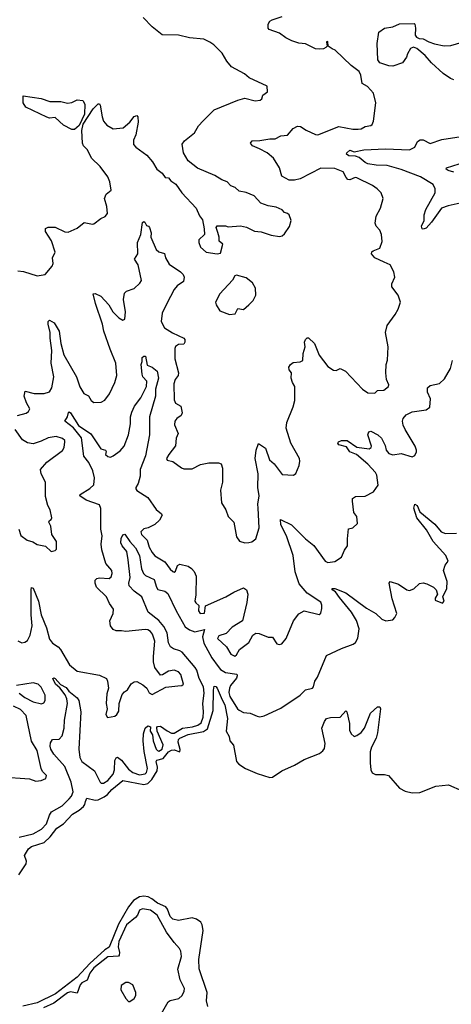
# Model space of a CAD drawing. Extents: x 2199565 to 2323334, y 894172 to 1018966.
# Tile 303 of 440: x 2284739 to 2287858, y 946690 to 953806. Entities that reach past the tile are written whole.
import ezdxf

# ---------------------------------------------------------------- set-up
doc = ezdxf.new("R2010")
doc.units = 0

msp = doc.modelspace()

# ---------------------------------------------------------------- linework, layer by layer
at = {"layer": '0CON10XD'}
for points in [[(2284725, 951991.1), (2284766.2, 951986.2), (2284865, 951956), (2284922.5, 951965), (2284973.9, 952026.1), (2284980, 952045), (2284976.7, 952085), (2284995.7, 952125), (2284967.9, 952207.9), (2284926.2, 952275), (2284925, 952297.5), (2284943.9, 952306.1), (2284995, 952307.5), (2285065, 952274), (2285088.3, 952271.7), (2285155, 952300), (2285205, 952341.2), (2285265, 952327.5), (2285275, 952330), (2285325, 952370), (2285356.4, 952383.6), (2285373.3, 952406.7), (2285369.2, 952455), (2285351.2, 952515), (2285363.6, 952546.4), (2285400, 952575), (2285390.8, 952635), (2285375, 952670), (2285320.8, 952745), (2285256.4, 952806.4), (2285228.1, 952865), (2285200, 952895), (2285192, 952915), (2285187.3, 953005), (2285197.6, 953052.4), (2285268.9, 953161.1), (2285305, 953197.5), (2285315, 953198), (2285319.7, 953189.7), (2285333.8, 953105), (2285345, 953072.5), (2285367.5, 953045), (2285415, 953017.5), (2285485.6, 953024.4), (2285534.4, 953065.6), (2285565, 953106.7), (2285585, 953113.3), (2285593.3, 953105), (2285595.6, 953065), (2285578.6, 952975), (2285560, 952935), (2285561.2, 952905), (2285577.5, 952885), (2285656.4, 952826.4), (2285699.1, 952779.1), (2285728.8, 952725), (2285767.7, 952697.7), (2285790, 952665), (2285815, 952662.5), (2285830.5, 952640.5), (2285867.7, 952617.7), (2285910, 952555), (2286014, 952445), (2286038.8, 952388.8), (2286059.5, 952359.5), (2286072.5, 952295), (2286073.3, 952255), (2286032.5, 952215), (2286032.5, 952195), (2286045, 952162.5), (2286085.8, 952125.8), (2286165, 952114), (2286190, 952120), (2286206.7, 952185), (2286181.2, 952205), (2286180, 952235), (2286169.3, 952269.3), (2286157.5, 952305), (2286165, 952316.7), (2286225, 952317.5), (2286245, 952310), (2286335, 952316.7), (2286377.3, 952307.3), (2286435, 952278.8), (2286483, 952273), (2286555, 952250), (2286615, 952238.8), (2286635, 952243.8), (2286651.7, 952258.3), (2286688.6, 952311.4), (2286700, 952355), (2286685.8, 952395.8), (2286675, 952406.7), (2286653.3, 952413.3), (2286635, 952432.5), (2286591.7, 952451.7), (2286535, 952461.2), (2286480.3, 952480.3), (2286432.7, 952532.7), (2286375, 952556.2), (2286325, 952567.5), (2286295, 952592.5), (2286265, 952606), (2286236.7, 952635), (2286198.3, 952648.3), (2286149.1, 952679.1), (2286024.3, 952734.3), (2285955.7, 952785.7), (2285923.1, 952845), (2285912.5, 952907.5), (2285929.2, 952930.8), (2286002.4, 952987.6), (2286030.5, 953039.5), (2286064, 953076), (2286145, 953155.7), (2286315, 953224), (2286365, 953238.8), (2286440.5, 953220.5), (2286475.9, 953224.1), (2286487.5, 953235), (2286495, 953260), (2286530, 953285), (2286527.5, 953325), (2286396.4, 953386.4), (2286362.5, 953415), (2286270, 953465), (2286235, 953506.2), (2286202, 953565), (2286142, 953625), (2286113.3, 953645), (2286070, 953665), (2285965, 953676.2), (2285885, 953694.3), (2285767.7, 953697.7), (2285695, 953753.8), (2285631.2, 953821.2)], [(2286461.5, 950275), (2286459.1, 950305), (2286468.7, 950365), (2286459.2, 950425), (2286462.9, 950525), (2286440.9, 950635), (2286448.1, 950695), (2286465, 950742.5), (2286515, 950710), (2286544.2, 950625), (2286576.8, 950596.8), (2286635, 950520), (2286716.1, 950513.9), (2286733.6, 950526.4), (2286758, 950585), (2286764, 950615), (2286760, 950635), (2286697.5, 950745), (2286664.2, 950855), (2286668.8, 950895), (2286715, 951007.5), (2286725.7, 951055), (2286726, 951155), (2286708.8, 951185), (2286701.2, 951215), (2286703, 951253), (2286686.7, 951275), (2286683.8, 951295), (2286695, 951313.3), (2286715, 951328.8), (2286766.1, 951333.9), (2286785, 951342.5), (2286787.5, 951395), (2286801.2, 951441.2), (2286796.7, 951475), (2286803.3, 951495), (2286815, 951507.5), (2286825, 951507.5), (2286868, 951465), (2286901.7, 951381.7), (2286965, 951300), (2287006.4, 951273.6), (2287025, 951270), (2287055, 951285.8), (2287093.3, 951265), (2287215.8, 951135.8), (2287255, 951109.2), (2287304, 951106), (2287325, 951126.2), (2287370.5, 951129.5), (2287403.3, 951155), (2287406.4, 951166.4), (2287388.8, 951205), (2287384.4, 951255), (2287385.7, 951315), (2287395.6, 951345), (2287402.3, 951442.3), (2287381.2, 951545), (2287393.8, 951595), (2287452, 951675), (2287474, 951715), (2287490, 951765), (2287474.2, 951814.2), (2287426.7, 951875), (2287427.5, 951897.5), (2287450, 951945), (2287443.3, 951985), (2287416.7, 952035), (2287373.2, 952053.2), (2287305, 952085.6), (2287280, 952115), (2287282.5, 952127.5), (2287293, 952137), (2287340.8, 952155), (2287356.8, 952203.2), (2287351.9, 952255), (2287340.6, 952285), (2287314.2, 952315), (2287308.1, 952335), (2287314.6, 952385.4), (2287346, 952445), (2287364, 952515), (2287350, 952555), (2287322, 952585), (2287288.3, 952608.3), (2287175, 952663.6), (2287163.8, 952666.2), (2287125, 952650), (2287110.9, 952650.9), (2287096.9, 952665), (2287075, 952707.5), (2287015, 952731.8), (2286915, 952732.9), (2286765, 952656.4), (2286723.8, 952646.2), (2286685, 952647.3), (2286633.1, 952675), (2286615.6, 952735), (2286573.3, 952805), (2286527.1, 952845), (2286472.3, 952872.3), (2286420.6, 952895), (2286407.5, 952915), (2286418.5, 952931.5), (2286475, 952932), (2286545, 952946.1), (2286585, 952945.4), (2286625, 952967.8), (2286675, 952971.8), (2286715, 953018.9), (2286745, 953036.9), (2286766.7, 953035), (2286808.3, 953008.3), (2286875, 952975.7), (2286893, 952973), (2287045, 953034.4), (2287145, 953016), (2287185, 953014.4), (2287205, 953017.5), (2287235, 953034.3), (2287275, 953040.8), (2287285, 953048.8), (2287296.3, 953073.7), (2287312.2, 953205), (2287295.4, 953275.4), (2287252.7, 953322.7), (2287213.8, 953345), (2287204.4, 953405), (2287192.1, 953432.1), (2287135, 953475.7), (2287018, 953585), (2286996.7, 953595), (2286968, 953615), (2286965, 953648.8), (2286955, 953646.2), (2286960, 953615), (2286951.1, 953605), (2286934, 953596), (2286905, 953592.4), (2286875, 953596.4), (2286805, 953630.9), (2286756.9, 953636.9), (2286704.5, 953654.5), (2286661.4, 953675), (2286615, 953708.1), (2286542.5, 953735), (2286533.3, 953745), (2286533.3, 953775), (2286546.7, 953795), (2286563.3, 953805), (2286635, 953830)], [(2287875, 953372.7), (2287850.8, 953380.8), (2287797.9, 953417.9), (2287714.7, 953495), (2287668.2, 953548.2), (2287608.5, 953598.5), (2287585, 953607.8), (2287562, 953598), (2287540.2, 953559.8), (2287533.9, 953535), (2287503.8, 953495), (2287435, 953471), (2287405, 953472.4), (2287342.2, 953495), (2287327.1, 953515), (2287321.2, 953635), (2287333.8, 953715), (2287375, 953745.2), (2287435.1, 953754.9), (2287484, 953776), (2287588.5, 953778.5), (2287595, 953774.5), (2287599.4, 953745), (2287595.3, 953695.3), (2287605, 953680), (2287625, 953670.8), (2287655, 953668.8), (2287695, 953645.5), (2287735, 953631.5), (2287806.8, 953616.8), (2287855, 953619.2), (2287935, 953642.7)], [(2285135, 953011.9), (2285115, 953012.5), (2285055, 953044.3), (2284995, 953098.5), (2284955, 953095.6), (2284935, 953101.1), (2284784.2, 953174.2), (2284763.8, 953205), (2284763.3, 953256.7), (2284895, 953235.7), (2284955.7, 953215.7), (2285035.7, 953215.7), (2285085, 953203.8), (2285115, 953206.7), (2285153.9, 953226.1), (2285195, 953222.5), (2285210, 953195), (2285207, 953123), (2285168.8, 953041.2), (2285135, 953011.9)], [(2287920.5, 952480.5), (2287835, 952462.2), (2287785.7, 952445), (2287715, 952341.8), (2287675, 952300.6), (2287655, 952292), (2287645.9, 952295.9), (2287641.9, 952315), (2287660.8, 952355), (2287660.9, 952395), (2287673, 952435), (2287741.5, 952555), (2287741.8, 952585), (2287725.5, 952615), (2287635, 952670), (2287495, 952722.4), (2287395, 952751.8), (2287314.1, 952754.1), (2287255, 952763.5), (2287235, 952773.3), (2287191.1, 952811.1), (2287165, 952820), (2287117.3, 952822.7), (2287100.8, 952835), (2287102, 952845), (2287125, 952864), (2287155, 952850.6), (2287225, 952866.6), (2287382.3, 952872.3), (2287555.4, 952864.6), (2287595, 952884), (2287614, 952925), (2287631.7, 952938.3), (2287655, 952938), (2287705, 952912), (2287788.8, 952941.2), (2287927.6, 952962.4)], [(2287875, 952705.4), (2287835, 952716.7), (2287821.4, 952725), (2287823.8, 952735), (2287915, 952765.4)], [(2284723.8, 950946.2), (2284785, 950962.5), (2284803.3, 950975), (2284812, 950995), (2284787.3, 951037.3), (2284771.5, 951085), (2284777.7, 951122.3), (2284844, 951104), (2284915, 951103.8), (2284955, 951116.7), (2284971.8, 951145), (2284984.6, 951225), (2284966.8, 951325), (2284971.6, 951415), (2284958.7, 951505), (2284960, 951545), (2284944.7, 951605.3), (2284944.7, 951625.3), (2284955, 951634.4), (2284987.5, 951615), (2285024.6, 951555), (2285036.9, 951465), (2285057.3, 951385), (2285148.6, 951225), (2285173.2, 951153.2), (2285201.2, 951105), (2285237, 951087), (2285256.2, 951055), (2285275, 951040), (2285327.3, 951042.7), (2285352.7, 951057.3), (2285388, 951102), (2285425, 951183.3), (2285439.4, 951235), (2285434.4, 951325), (2285392.1, 951425), (2285346.9, 951555), (2285337.5, 951605), (2285285.6, 951755), (2285270, 951825), (2285285, 951828), (2285325, 951807.5), (2285383.1, 951745), (2285411.9, 951695), (2285455, 951652.5), (2285485, 951633.8), (2285498.8, 951641.2), (2285502.9, 951695), (2285488.6, 951785), (2285495, 951830), (2285510, 951845), (2285565, 951864.2), (2285607.8, 951902.2), (2285617.8, 951922.2), (2285595.8, 952035.8), (2285567.5, 952075), (2285592.1, 952115), (2285590.3, 952195), (2285613.3, 952253.3), (2285625, 952340), (2285635, 952346.7), (2285643, 952343), (2285655, 952320), (2285670, 952315), (2285677.5, 952305), (2285687.5, 952265), (2285687.1, 952235), (2285725, 952146), (2285745, 952128), (2285785, 952117.5), (2285792.5, 952085), (2285818.8, 952038.8), (2285901.4, 951985), (2285919.2, 951965), (2285927.1, 951945), (2285922, 951915), (2285877.5, 951882.5), (2285854.6, 951855.4), (2285801.1, 951755), (2285768.8, 951685), (2285761.9, 951625), (2285785, 951580), (2285842.3, 951542.3), (2285924.2, 951505), (2285932.9, 951495), (2285932.9, 951475), (2285925, 951462), (2285885, 951458.2), (2285865.3, 951444.7), (2285859.5, 951430.5), (2285860.3, 951355), (2285887.1, 951255), (2285884.3, 951235), (2285862.5, 951205), (2285852.1, 951175), (2285855, 951060), (2285863.8, 951035), (2285902.1, 951012.1), (2285911.8, 950965), (2285904.4, 950945), (2285874.4, 950925), (2285859.6, 950905), (2285857.6, 950877.6), (2285884.4, 950815), (2285868.6, 950781.4), (2285865, 950725.7), (2285816, 950665), (2285800, 950635), (2285805, 950622.5), (2285845, 950614), (2285907.4, 950567.4), (2285925, 950560.6), (2285985, 950561.5), (2286045, 950592.5), (2286105, 950604.4), (2286175, 950604), (2286195.7, 950595.7), (2286204.2, 950565), (2286204.2, 950465), (2286190.8, 950405), (2286196, 950315), (2286227.5, 950265), (2286244, 950215), (2286286.2, 950175), (2286305, 950070), (2286326.4, 950036.4), (2286365, 950026.2), (2286395, 950028), (2286417, 950033), (2286446.2, 950055), (2286470, 950135), (2286461.5, 950275)], [(2286255, 951676.7), (2286295, 951680), (2286315, 951720), (2286355, 951712), (2286395.4, 951744.6), (2286425, 951776), (2286444, 951815), (2286442, 951865), (2286421.2, 951905), (2286375, 951940.8), (2286305, 951958.8), (2286294.1, 951955.9), (2286276, 951924), (2286184, 951825), (2286153.8, 951765), (2286157.5, 951745), (2286185, 951702.5), (2286255, 951676.7)], [(2284725, 949316.4), (2284755, 949303.3), (2284775, 949307.5), (2284795, 949320.5), (2284815, 949357.1), (2284829.1, 949425), (2284821.2, 949505), (2284820.6, 949685), (2284825, 949703.3), (2284835, 949696.7), (2284874.4, 949605), (2284893.9, 949505), (2284932.3, 949412.3), (2284955, 949329.2), (2284975, 949300.5), (2285015.7, 949275), (2285034.2, 949255), (2285097.5, 949145), (2285155, 949097.5), (2285315, 949068.9), (2285366, 949045), (2285374.2, 949025), (2285380, 948975), (2285368.8, 948935), (2285364, 948865), (2285371.2, 948825), (2285361.2, 948785), (2285374.3, 948764.3), (2285425, 948773.8), (2285440, 948785), (2285455, 948810), (2285457.5, 948865), (2285480.3, 948929.7), (2285495, 948948.8), (2285517.7, 948962.3), (2285545, 949006.7), (2285565, 949021.2), (2285585, 949024), (2285628.5, 948998.5), (2285656.2, 948975), (2285675, 948941.2), (2285695, 948930), (2285795, 948981.2), (2285882.5, 948992.5), (2285910, 948995), (2285922.5, 949005), (2285902, 949075), (2285885, 949094), (2285855, 949104.2), (2285815, 949099.2), (2285769.5, 949070.5), (2285755, 949070), (2285714.4, 949124.4), (2285705.6, 949164.4), (2285705.6, 949204.4), (2285715.4, 949315), (2285698.8, 949365), (2285684, 949384), (2285665, 949396.2), (2285645, 949399.6), (2285505, 949384.4), (2285475, 949390.6), (2285435, 949389.4), (2285415, 949399.4), (2285394.7, 949425), (2285388.8, 949461.2), (2285413.1, 949515), (2285415.8, 949545), (2285387.8, 949587.8), (2285366.7, 949635), (2285292.9, 949705), (2285283.1, 949735), (2285284.4, 949755), (2285295, 949768.1), (2285315, 949773.3), (2285385, 949768.1), (2285400.2, 949779.8), (2285407.5, 949805), (2285405, 949826.2), (2285362.2, 949875), (2285331.2, 949975), (2285326.2, 950015), (2285333.8, 950075), (2285325, 950123.3), (2285324.1, 950274.1), (2285315, 950300), (2285220, 950335), (2285174.3, 950365), (2285176.2, 950375), (2285245, 950417.5), (2285273.3, 950445), (2285279.2, 950495), (2285268.3, 950545), (2285237.3, 950605), (2285203, 950653), (2285184.8, 950785), (2285126.6, 950856.6), (2285064.3, 950905), (2285083.2, 950935), (2285091.8, 950968.2), (2285095, 950972), (2285105, 950965.5), (2285164.4, 950874.4), (2285253.1, 950813.1), (2285325, 950705.5), (2285358.7, 950695), (2285362.6, 950685), (2285357.8, 950665), (2285375, 950649.5), (2285395, 950645.6), (2285415, 950653.6), (2285465, 950690.7), (2285492.7, 950725), (2285525.4, 950805), (2285539.5, 950885), (2285538.4, 950935), (2285549.1, 950970.9), (2285567.7, 951012.3), (2285615, 951073.3), (2285654.1, 951155), (2285656.4, 951195), (2285628.9, 951225), (2285623.3, 951245), (2285616.4, 951313.6), (2285624.3, 951335), (2285624.5, 951365), (2285635, 951375.4), (2285648.8, 951375), (2285658.7, 951308.7), (2285696.4, 951295), (2285731.6, 951265), (2285742, 951215), (2285719.3, 951135), (2285720.3, 951085), (2285677.4, 950935), (2285677.2, 950805), (2285647.6, 950655), (2285609.5, 950555), (2285608, 950508), (2285595.3, 950455), (2285577.3, 950425), (2285577.7, 950415), (2285585, 950404.5), (2285665, 950352.2), (2285725, 950265.4), (2285762.9, 950235), (2285767.5, 950225), (2285749.6, 950190.4), (2285715, 950158), (2285666.6, 950133.4), (2285635, 950127.8), (2285613.5, 950105), (2285619.3, 950085), (2285660, 950045), (2285675, 949994), (2285695, 949955.8), (2285715, 949932.2), (2285787.5, 949887.5), (2285825, 949835.6), (2285845, 949818.1), (2285855.5, 949814.5), (2285865, 949820), (2285878.9, 949861.1), (2285895, 949870.6), (2285956, 949856), (2285980.6, 949840.6), (2285999.1, 949819.1), (2286012.9, 949785), (2286011.2, 949648.8), (2286003.8, 949603.8), (2286010.7, 949590.7), (2286033.3, 949573.3), (2286031.5, 949535), (2286042.9, 949515), (2286075, 949516), (2286080.8, 949569.2), (2286228, 949635), (2286285, 949669.2), (2286355, 949699.1), (2286376.8, 949686.8), (2286388, 949655), (2286380.6, 949595), (2286348.8, 949461.2), (2286273.6, 949416.4), (2286229.5, 949370.5), (2286177.5, 949352.5), (2286167.5, 949335), (2286233.7, 949273.7), (2286265, 949221.5), (2286294, 949206), (2286306, 949215), (2286326.2, 949255), (2286393.8, 949305), (2286422.7, 949357.3), (2286445, 949372.5), (2286469.3, 949369.3), (2286535, 949344.3), (2286565, 949343.3), (2286596.7, 949296.7), (2286615, 949290), (2286633.6, 949296.4), (2286663.3, 949335), (2286717.3, 949462.7), (2286755, 949511.2), (2286795, 949533.8), (2286903, 949507), (2286913.6, 949516.4), (2286921.7, 949551.7), (2286922.5, 949575), (2286915, 949596.2), (2286815, 949660.8), (2286758.8, 949728.8), (2286730, 949815), (2286713.9, 949933.9), (2286667.8, 950075), (2286625, 950156.2), (2286624, 950195), (2286702.2, 950155), (2286805, 950054.4), (2286865, 950005.7), (2286945, 949893.3), (2286965, 949883.3), (2287015, 949890), (2287065, 949922.5), (2287086.4, 949973.6), (2287107.5, 950005), (2287106.2, 950055), (2287114.4, 950125.6), (2287146.1, 950133.9), (2287180, 950165), (2287173.8, 950215), (2287154, 950245), (2287144, 950326)], [(2287144, 950326), (2287144.5, 950345.5), (2287165, 950360), (2287235, 950362.5), (2287295.9, 950394.1), (2287328.3, 950441.7), (2287319.4, 950515), (2287310, 950535), (2287254.3, 950595), (2287172.9, 950662.9), (2287124.2, 950684.2), (2287099.6, 950719.6), (2287044.1, 950734.1), (2287038.2, 950745), (2287042.9, 950755), (2287065, 950764.7), (2287105, 950765.8), (2287175, 950716), (2287265, 950703.8), (2287279.1, 950715), (2287281.2, 950725), (2287254.7, 950805.3), (2287261.4, 950828.6), (2287275, 950832.2), (2287325.8, 950805), (2287352.5, 950782.5), (2287379.5, 950729.5), (2287387.7, 950695), (2287405, 950670.9), (2287435, 950662.2), (2287495, 950672), (2287575, 950646.7), (2287593.6, 950656.4), (2287607, 950683), (2287606.7, 950695), (2287597.1, 950725), (2287524.6, 950844.6), (2287508.5, 950875), (2287505.4, 950905), (2287510.8, 950925), (2287530.5, 950949.5), (2287575, 950972.7), (2287675, 950985.6), (2287701.4, 951005), (2287706.9, 951065), (2287685.7, 951115), (2287686, 951145), (2287705, 951161.4), (2287772.4, 951177.6), (2287808.6, 951211.4), (2287852.5, 951285), (2287866.4, 951343.6)], [(2284733.3, 950125), (2284747.7, 950077.7), (2284792.5, 950045), (2284833.9, 950033.9), (2284865, 950013.3), (2284925, 950002.5), (2284965, 949962.5), (2284995, 949970), (2285005, 949980), (2285005.5, 950035), (2284971.9, 950085), (2284964, 950145), (2284950, 950175), (2284953.6, 950186.4), (2284967, 950193), (2284970, 950205), (2284959.2, 950265), (2284943.1, 950295), (2284925, 950360), (2284925.7, 950465), (2284894.2, 950525), (2284890, 950555), (2284935, 950608), (2285047.9, 950692.1), (2285060.8, 950715), (2285065.8, 950755), (2285064, 950765), (2285048.6, 950778.6), (2285003.2, 950793.2), (2284945, 950784.4), (2284895, 950759.4), (2284835, 950741.5), (2284795, 950747.7), (2284759.7, 950769.7), (2284705.5, 950845)], [(2285805, 948667.9), (2285835, 948650.6), (2285855, 948649.5), (2285913.9, 948686.1), (2285986.4, 948695), (2286025, 948707.4), (2286050.7, 948725), (2286065.5, 948765), (2286068, 948805), (2286061.3, 948865), (2286070.7, 948939.3), (2286067.6, 948985), (2286034.9, 949044.9), (2286018, 949105), (2286006.2, 949125), (2285912.6, 949235), (2285895, 949246.1), (2285849.3, 949259.3), (2285827.4, 949275), (2285813.2, 949303.2), (2285803.1, 949375), (2285780.7, 949420.7), (2285745, 949464.1), (2285666.9, 949525), (2285621.4, 949635), (2285565, 949676), (2285528.9, 949715), (2285526.6, 949735), (2285537.5, 949775), (2285522.2, 949902.3), (2285513.6, 949963.6), (2285479.4, 950005), (2285470.6, 950025), (2285472.3, 950057.7), (2285485, 950082.5), (2285498.3, 950088.3), (2285534.2, 950035), (2285575, 949988.6), (2285604.6, 949935), (2285617.8, 949837.8), (2285633.2, 949803.2), (2285648.9, 949788.9), (2285710, 949760), (2285726.9, 949705), (2285737.9, 949687.9), (2285786.5, 949676.5), (2285809.2, 949659.2), (2285869.6, 949535), (2285935, 949418.7), (2285965, 949395.8), (2286005, 949382.9), (2286075, 949400), (2286060.5, 949345), (2286069.3, 949299.3), (2286127.1, 949195), (2286171.7, 949131.7), (2286190, 949110), (2286225, 949089.5), (2286307, 949077), (2286310.8, 949065), (2286305, 949046.5), (2286262.3, 948995), (2286253.8, 948976.2), (2286248.7, 948945), (2286257.3, 948915), (2286313.6, 948825), (2286325, 948815.5), (2286355, 948799.6), (2286405, 948794.3), (2286455, 948772.5), (2286475, 948769.2), (2286505, 948776), (2286625, 948831.2), (2286765, 948923.8), (2286805, 948963.3), (2286853.3, 948975), (2286862, 948985), (2286870.8, 949025), (2286890, 949055), (2286955, 949212), (2287065, 949262.5), (2287147.9, 949292.1), (2287165.6, 949305), (2287182.6, 949337.4), (2287192.7, 949405), (2287172.9, 949465), (2287135.5, 949525), (2287049.6, 949629.6), (2287020.9, 949670.9), (2286996.2, 949685), (2286996.7, 949695), (2287016.7, 949695), (2287095, 949664.7), (2287245, 949552.7), (2287312, 949515), (2287355, 949474), (2287385, 949462), (2287435, 949468.8), (2287450, 949485), (2287464.2, 949515), (2287429.7, 949619.7), (2287407.5, 949735), (2287415, 949746.7), (2287475, 949725.6), (2287535, 949686.9), (2287555, 949681.9), (2287586.4, 949693.6), (2287627.5, 949732.5), (2287655, 949735.6), (2287680.3, 949730.3), (2287730, 949705), (2287748.8, 949685), (2287756.7, 949655), (2287740, 949625), (2287741.7, 949611.7), (2287795, 949590), (2287806.2, 949605), (2287796.7, 949635), (2287825.7, 949695), (2287827.1, 949745), (2287801.4, 949825), (2287814, 949865), (2287835.8, 949894.2), (2287817.1, 949935), (2287726.2, 950036.2), (2287678.8, 950118.8), (2287608.2, 950205), (2287586.9, 950275), (2287595, 950306), (2287610.8, 950295), (2287629.5, 950249.5), (2287739.3, 950159.3), (2287785, 950104.4), (2287815, 950092.5), (2287895, 950095.6)], [(2284735, 947897.7), (2284835, 947923.2), (2284896.2, 947955), (2284932.5, 947995), (2284953.3, 948056.7), (2284968.2, 948081.8), (2285045, 948124.7), (2285095.8, 948174.2), (2285114.1, 948195), (2285124.7, 948225), (2285111.4, 948295), (2285065, 948409.6), (2284985, 948499.1), (2284962.7, 948535), (2284957.7, 948555), (2284960.2, 948579.8), (2284975, 948604), (2285025, 948606.7), (2285045, 948630), (2285060, 948685), (2285063.2, 948745), (2285083.3, 948865), (2285079, 948899), (2285067.4, 948927.4), (2285028, 948978), (2284996.9, 949005), (2284978.8, 949045), (2284985, 949050), (2284995, 949045.6), (2285032.5, 949002.5), (2285075, 948981.1), (2285094.4, 948954.4), (2285153.3, 948905), (2285165.5, 948885), (2285181.1, 948805), (2285165.6, 948534.4), (2285174, 948475), (2285188.4, 948445), (2285278.3, 948378.3), (2285320, 948295), (2285328.3, 948288.3), (2285345, 948288.9), (2285375, 948307.3), (2285415, 948353.1), (2285424.3, 948385.7), (2285427.1, 948452.9), (2285435, 948472.5), (2285444.4, 948475.6), (2285475, 948454.6), (2285525, 948388.8), (2285555, 948365.3), (2285605, 948349.8), (2285645.5, 948355), (2285655.5, 948365.5), (2285661.8, 948395), (2285637.8, 948517.8), (2285631.7, 948595), (2285632.3, 948645), (2285645, 948686.2), (2285665, 948702), (2285683.3, 948695), (2285681.9, 948665), (2285697.6, 948637.6), (2285703.5, 948595), (2285725.8, 948535), (2285733.8, 948523.8), (2285745, 948521), (2285768, 948535), (2285774.4, 948565), (2285730.9, 948665), (2285729.1, 948690.9), (2285735, 948699.2), (2285755, 948700), (2285805, 948667.9)], [(2284735, 948938.8), (2284776.9, 948906.9), (2284835, 948876.2), (2284897, 948863), (2284911.9, 948868.1), (2284923.4, 948886.6), (2284923.5, 948925), (2284895, 948982.2), (2284872.5, 949005), (2284835, 949014.5), (2284715, 948993.8)], [(2284733.3, 947625), (2284786.2, 947705), (2284788, 947725), (2284774.2, 947765), (2284802.7, 947815), (2284825, 947830.4), (2284915, 947859.6), (2284958.6, 947901.4), (2285007.1, 947962.9), (2285055.3, 947994.8), (2285120, 948065), (2285167.7, 948092.3), (2285199.1, 948120.9), (2285210, 948135), (2285214.7, 948155.3), (2285225, 948180), (2285285, 948164.6), (2285305, 948168.2), (2285349.3, 948190.7), (2285374.2, 948205.8), (2285405, 948242.9), (2285485, 948308.9), (2285635, 948278.1), (2285665, 948286), (2285693.9, 948315), (2285731.2, 948378.8), (2285733.8, 948403.8), (2285725.4, 948444.6), (2285729.4, 948455), (2285775, 948466.2), (2285815, 948515.2), (2285835, 948528.1), (2285855, 948529), (2285895, 948516.2), (2285897.9, 948532.1), (2285883.3, 948585), (2285886.9, 948605), (2285895.3, 948615), (2285955, 948640.8), (2286067.1, 948662.9), (2286095, 948680.7), (2286136.2, 948813.8), (2286138.9, 948961.1), (2286145, 948990), (2286155, 948988), (2286165, 948975.6), (2286201.2, 948891.2), (2286220.6, 948855), (2286240.4, 948755), (2286231.6, 948665), (2286251.5, 948625), (2286257.5, 948595), (2286284.4, 948564.4), (2286305.9, 948445), (2286322.7, 948425), (2286371.3, 948395), (2286455, 948357.4), (2286545, 948328.4), (2286565, 948331.1), (2286633, 948377), (2286725, 948417.9), (2286795, 948460.4), (2286905, 948502.9), (2286928.7, 948521.3), (2286940.9, 948539.1), (2286947.1, 948575), (2286922.9, 948687.1), (2286941.2, 948735), (2286956.7, 948755), (2286985, 948762.9), (2287053.9, 948766.1), (2287095, 948812.5), (2287102.5, 948805), (2287120.8, 948720.8), (2287121.9, 948671.9), (2287133.8, 948645), (2287155, 948626.2), (2287175, 948632.5), (2287205, 948654.2), (2287229.4, 948685), (2287272.9, 948795), (2287325, 948841.2), (2287340.7, 948840.7), (2287345.7, 948825.7), (2287325, 948653.3), (2287314.6, 948615), (2287281.2, 948548.8), (2287271.1, 948515), (2287270.4, 948435), (2287276.4, 948385), (2287285, 948364.3), (2287310.7, 948350.7), (2287375, 948351.5), (2287403.9, 948343.9), (2287483.7, 948253.6), (2287525, 948231.8), (2287575, 948219.5), (2287629.7, 948220.3), (2287745, 948265.8), (2287837, 948277), (2287935, 948233.3)], [(2284605, 948334.5), (2284809.5, 948319.5), (2284855, 948303.8), (2284895, 948306.7), (2284927.7, 948322.3), (2284931.2, 948345), (2284903.1, 948373.1), (2284894.3, 948394.3), (2284865.8, 948525), (2284822.9, 948592.9), (2284785, 948777.5), (2284745, 948822.2), (2284693.3, 948845)], [(2286097.3, 946675), (2286088.2, 946715), (2286092.9, 946775), (2286036.2, 946946.2), (2286034.1, 947015), (2286064.6, 947225), (2286057.1, 947265), (2286046.5, 947285), (2286015.7, 947305.7), (2285985, 947315.3), (2285885, 947296.5), (2285845, 947304.7), (2285825, 947324), (2285806.9, 947376.9), (2285794.2, 947394.2), (2285735, 947420.4), (2285693.8, 947453.8), (2285666.4, 947466.4), (2285635, 947471.1), (2285605, 947467.6), (2285560.1, 947439.9), (2285524.5, 947395.5), (2285451.5, 947268.5), (2285385.5, 947104.5), (2285355, 947084.3), (2285244.9, 946985), (2285155, 946886.3), (2284996.9, 946765), (2284865, 946702.1), (2284762.4, 946677.6)], [(2285764.2, 946625), (2285811.3, 946708.7), (2285825, 946717.5), (2285888.6, 946731.4), (2285912.9, 946755), (2285926.9, 946785), (2285929.2, 946805), (2285898.3, 946868.3), (2285881.4, 946945), (2285908.2, 947035), (2285903.1, 947075), (2285894.4, 947094.4), (2285855, 947136), (2285800.6, 947210.6), (2285733.2, 947335), (2285685, 947370.6), (2285625, 947380.8), (2285605, 947371.4), (2285590, 947335), (2285575, 947317.5), (2285511.6, 947265), (2285454.3, 947145), (2285450.5, 947105), (2285459.7, 947065), (2285457.9, 947045), (2285451.5, 947038.5), (2285375, 947033.7), (2285275, 946953.5), (2285245.2, 946915), (2285225.2, 946864.8), (2285186.8, 946845), (2285175, 946832.2), (2285155, 946770.9), (2285105, 946780.9), (2285085, 946774.1), (2284985, 946698.6), (2284911.2, 946665)], [(2285535, 946710), (2285565, 946732.5), (2285578, 946755), (2285578.8, 946775), (2285555, 946831.2), (2285525, 946848.6), (2285505, 946849.2), (2285473, 946827), (2285470, 946795), (2285505, 946732.5), (2285525, 946710), (2285535, 946710)]]:
    msp.add_lwpolyline(points, dxfattribs=at)

doc.saveas('drawing.dxf')
